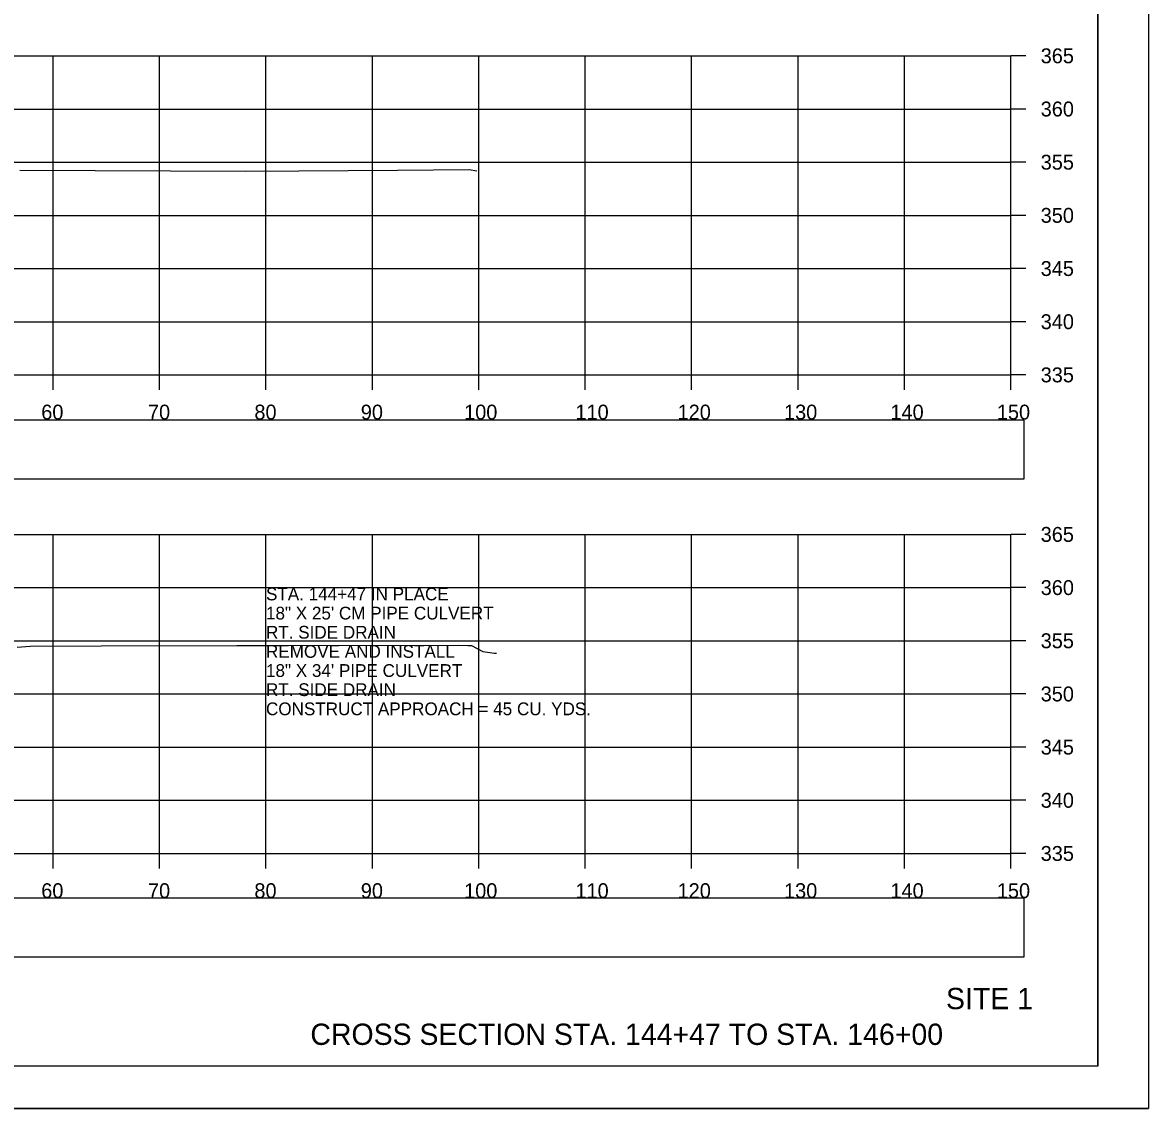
# Model space of a CAD drawing. Extents: x 1376273 to 1384221, y 378927 to 384592.
# Drawn here: x 1377114.9 to 1377220.7, y 382671.9 to 382774 of the extents above; entities that cross this region are included whole.
import ezdxf

# ---------------------------------------------------------------- set-up
doc = ezdxf.new("R2010")
doc.units = 0
for name, color, linetype in [('R_Axis', 7, 'Continuous'), ('R_Axis Annot', 7, 'Continuous'), ('R_Border', 7, 'Continuous'), ('R_Draft', 7, 'Continuous'), ('R_Drive', 7, 'Continuous'), ('R_Exist Surface', 7, 'Continuous'), ('R_Grid', 7, 'Continuous'), ('R_No Plot', 7, 'Continuous')]:
    doc.layers.add(name, color=color, linetype=linetype)

msp = doc.modelspace()

# ---------------------------------------------------------------- linework, layer by layer
at = {"layer": 'R_Axis'}
for p, q in [((1377207.77, 382740.87), (1377207.77, 382770.87)), ((1377209.17, 382770.87), (1377207.77, 382770.87)), ((1377209.17, 382765.87), (1377207.77, 382765.87)), ((1377209.17, 382760.87), (1377207.77, 382760.87)), ((1377209.17, 382755.87), (1377207.77, 382755.87)), ((1377209.17, 382750.87), (1377207.77, 382750.87)), ((1377209.17, 382745.87), (1377207.77, 382745.87)), ((1376907.77, 382740.87), (1377207.77, 382740.87)), ((1377117.77, 382739.47), (1377117.77, 382740.87)), ((1377127.77, 382739.47), (1377127.77, 382740.87)), ((1377137.77, 382739.47), (1377137.77, 382740.87)), ((1377147.77, 382739.47), (1377147.77, 382740.87)), ((1377157.77, 382739.47), (1377157.77, 382740.87)), ((1377167.77, 382739.47), (1377167.77, 382740.87)), ((1377177.77, 382739.47), (1377177.77, 382740.87)), ((1377187.77, 382739.47), (1377187.77, 382740.87)), ((1377197.77, 382739.47), (1377197.77, 382740.87)), ((1377207.77, 382739.47), (1377207.77, 382740.87)), ((1377209.17, 382740.87), (1377207.77, 382740.87)), ((1377207.77, 382695.87), (1377207.77, 382725.87)), ((1377209.17, 382725.87), (1377207.77, 382725.87)), ((1377209.17, 382720.87), (1377207.77, 382720.87)), ((1377209.17, 382715.87), (1377207.77, 382715.87)), ((1377209.17, 382710.87), (1377207.77, 382710.87)), ((1377209.17, 382705.87), (1377207.77, 382705.87)), ((1377209.17, 382700.87), (1377207.77, 382700.87)), ((1376907.77, 382695.87), (1377207.77, 382695.87)), ((1377117.77, 382694.47), (1377117.77, 382695.87)), ((1377127.77, 382694.47), (1377127.77, 382695.87)), ((1377137.77, 382694.47), (1377137.77, 382695.87)), ((1377147.77, 382694.47), (1377147.77, 382695.87)), ((1377157.77, 382694.47), (1377157.77, 382695.87)), ((1377167.77, 382694.47), (1377167.77, 382695.87)), ((1377177.77, 382694.47), (1377177.77, 382695.87)), ((1377187.77, 382694.47), (1377187.77, 382695.87)), ((1377197.77, 382694.47), (1377197.77, 382695.87)), ((1377207.77, 382694.47), (1377207.77, 382695.87)), ((1377209.17, 382695.87), (1377207.77, 382695.87))]:
    msp.add_line(p, q, dxfattribs=at)
at = {"layer": 'R_Axis Annot'}
for points in [[(1376907.2, 382731.09), (1377209.01, 382731.09), (1377209.01, 382736.62), (1376907.2, 382736.62)], [(1376907.2, 382686.14), (1377209.01, 382686.14), (1377209.01, 382691.66), (1376907.2, 382691.66)]]:
    msp.add_lwpolyline(points, close=True, dxfattribs=at)
at = {"layer": 'R_Border'}
for q in [(1377215.95, 382881.33), (1376899.77, 382675.87)]:
    msp.add_line((1377215.95, 382675.87), q, dxfattribs=at)
at = {"layer": 'R_Exist Surface'}
for points in [[(1377114.65, 382760.13), (1377128.81, 382760.06), (1377135.89, 382760.02), (1377140.85, 382760.06), (1377150.13, 382760.11), (1377156.86, 382760.18), (1377157.57, 382760.07)], [(1377114.4, 382715.26), (1377115.61, 382715.37), (1377122.29, 382715.39), (1377135.03, 382715.41), (1377139.66, 382715.43), (1377155.84, 382715.45), (1377156.74, 382715.44), (1377157.08, 382715.44), (1377158.16, 382714.85), (1377159.25, 382714.71), (1377159.43, 382714.69)]]:
    msp.add_lwpolyline(points, dxfattribs=at)
at = {"layer": 'R_Grid'}
for p, q in [((1376907.77, 382770.87), (1377207.77, 382770.87)), ((1376907.77, 382770.87), (1377207.77, 382770.87)), ((1377117.77, 382740.87), (1377117.77, 382770.87)), ((1377117.77, 382740.87), (1377117.77, 382770.87)), ((1377127.77, 382740.87), (1377127.77, 382770.87)), ((1377127.77, 382740.87), (1377127.77, 382770.87)), ((1377137.77, 382740.87), (1377137.77, 382770.87)), ((1377137.77, 382740.87), (1377137.77, 382770.87)), ((1377147.77, 382740.87), (1377147.77, 382770.87)), ((1377147.77, 382740.87), (1377147.77, 382770.87)), ((1377157.77, 382740.87), (1377157.77, 382770.87)), ((1377157.77, 382740.87), (1377157.77, 382770.87)), ((1377167.77, 382740.87), (1377167.77, 382770.87)), ((1377167.77, 382740.87), (1377167.77, 382770.87)), ((1377177.77, 382740.87), (1377177.77, 382770.87)), ((1377177.77, 382740.87), (1377177.77, 382770.87)), ((1377187.77, 382740.87), (1377187.77, 382770.87)), ((1377187.77, 382740.87), (1377187.77, 382770.87)), ((1377197.77, 382740.87), (1377197.77, 382770.87)), ((1377197.77, 382740.87), (1377197.77, 382770.87)), ((1377207.77, 382740.87), (1377207.77, 382770.87)), ((1377207.77, 382740.87), (1377207.77, 382770.87)), ((1376907.77, 382765.87), (1377207.77, 382765.87)), ((1376907.77, 382765.87), (1377207.77, 382765.87)), ((1376907.77, 382760.87), (1377207.77, 382760.87)), ((1376907.77, 382760.87), (1377207.77, 382760.87)), ((1376907.77, 382755.87), (1377207.77, 382755.87)), ((1376907.77, 382755.87), (1377207.77, 382755.87)), ((1376907.77, 382750.87), (1377207.77, 382750.87)), ((1376907.77, 382750.87), (1377207.77, 382750.87)), ((1376907.77, 382745.87), (1377207.77, 382745.87)), ((1376907.77, 382745.87), (1377207.77, 382745.87)), ((1376907.77, 382740.87), (1377207.77, 382740.87)), ((1376907.77, 382740.87), (1377207.77, 382740.87)), ((1376907.77, 382725.87), (1377207.77, 382725.87)), ((1376907.77, 382725.87), (1377207.77, 382725.87)), ((1377117.77, 382695.87), (1377117.77, 382725.87)), ((1377117.77, 382695.87), (1377117.77, 382725.87)), ((1377127.77, 382695.87), (1377127.77, 382725.87)), ((1377127.77, 382695.87), (1377127.77, 382725.87)), ((1377137.77, 382695.87), (1377137.77, 382725.87)), ((1377137.77, 382695.87), (1377137.77, 382725.87)), ((1377147.77, 382695.87), (1377147.77, 382725.87)), ((1377147.77, 382695.87), (1377147.77, 382725.87)), ((1377157.77, 382695.87), (1377157.77, 382725.87)), ((1377157.77, 382695.87), (1377157.77, 382725.87)), ((1377167.77, 382695.87), (1377167.77, 382725.87)), ((1377167.77, 382695.87), (1377167.77, 382725.87)), ((1377177.77, 382695.87), (1377177.77, 382725.87)), ((1377177.77, 382695.87), (1377177.77, 382725.87)), ((1377187.77, 382695.87), (1377187.77, 382725.87)), ((1377187.77, 382695.87), (1377187.77, 382725.87)), ((1377197.77, 382695.87), (1377197.77, 382725.87)), ((1377197.77, 382695.87), (1377197.77, 382725.87)), ((1377207.77, 382695.87), (1377207.77, 382725.87)), ((1377207.77, 382695.87), (1377207.77, 382725.87)), ((1376907.77, 382720.87), (1377207.77, 382720.87)), ((1376907.77, 382720.87), (1377207.77, 382720.87)), ((1376907.77, 382715.87), (1377207.77, 382715.87)), ((1376907.77, 382715.87), (1377207.77, 382715.87)), ((1376907.77, 382710.87), (1377207.77, 382710.87)), ((1376907.77, 382710.87), (1377207.77, 382710.87)), ((1376907.77, 382705.87), (1377207.77, 382705.87)), ((1376907.77, 382705.87), (1377207.77, 382705.87)), ((1376907.77, 382700.87), (1377207.77, 382700.87)), ((1376907.77, 382700.87), (1377207.77, 382700.87)), ((1376907.77, 382695.87), (1377207.77, 382695.87)), ((1376907.77, 382695.87), (1377207.77, 382695.87))]:
    msp.add_line(p, q, dxfattribs=at)
at = {"layer": 'R_No Plot'}
msp.add_line((1376887.37, 382671.9), (1377220.7, 382671.9), dxfattribs=at)
for points in [[(1376887.36, 382885.23), (1377220.7, 382885.23), (1377220.7, 382671.89), (1376887.36, 382671.89)], [(1377133.69, 382881.33), (1377133.69, 382871.45), (1377169.42, 382871.45), (1377169.42, 382868.53), (1377192.62, 382868.53), (1377192.62, 382844.2), (1377215.95, 382844.2), (1377215.95, 382675.87), (1376899.77, 382675.87), (1376899.77, 382881.33)]]:
    msp.add_lwpolyline(points, close=True, dxfattribs=at)

# ---------------------------------------------------------------- texts
at = {"layer": 'R_Axis Annot'}
for s, p in [('365', (1377210.57, 382770.17)), ('360', (1377210.57, 382765.17)), ('355', (1377210.57, 382760.17)), ('350', (1377210.57, 382755.17)), ('345', (1377210.57, 382750.17)), ('340', (1377210.57, 382745.17)), ('335', (1377210.57, 382740.17)), ('60', (1377116.65, 382736.67)), ('70', (1377126.68, 382736.67)), ('80', (1377136.68, 382736.67)), ('90', (1377146.68, 382736.67)), ('100', (1377156.39, 382736.67)), ('110', (1377166.85, 382736.67)), ('120', (1377176.45, 382736.67)), ('130', (1377186.45, 382736.67)), ('140', (1377196.45, 382736.67)), ('150', (1377206.45, 382736.67)), ('365', (1377210.57, 382725.17)), ('360', (1377210.57, 382720.17)), ('355', (1377210.57, 382715.17)), ('350', (1377210.57, 382710.17)), ('345', (1377210.57, 382705.17)), ('340', (1377210.57, 382700.17)), ('335', (1377210.57, 382695.17)), ('60', (1377116.65, 382691.67)), ('70', (1377126.68, 382691.67)), ('80', (1377136.68, 382691.67)), ('90', (1377146.68, 382691.67)), ('100', (1377156.39, 382691.67)), ('110', (1377166.85, 382691.67)), ('120', (1377176.45, 382691.67)), ('130', (1377186.45, 382691.67)), ('140', (1377196.45, 382691.67)), ('150', (1377206.45, 382691.67))]:
    msp.add_text(s, height=1.4, dxfattribs=at).set_placement(p)
at = {"layer": 'R_Draft'}
for s, p in [('SITE 1', (1377201.67, 382681.23)), ('CROSS SECTION STA. 144+47 TO STA. 146+00', (1377141.94, 382677.87))]:
    msp.add_text(s, height=2, dxfattribs=at).set_placement(p)
at = {"layer": 'R_Drive'}
for s, p in [('STA. 144+47 IN PLACE', (1377137.77, 382719.67)), ('18" X 25\' CM PIPE CULVERT', (1377137.77, 382717.87)), ('RT. SIDE DRAIN', (1377137.77, 382716.07)), ('REMOVE AND INSTALL', (1377137.77, 382714.27)), ('18" X 34\' PIPE CULVERT', (1377137.77, 382712.47)), ('RT. SIDE DRAIN', (1377137.77, 382710.67)), ('CONSTRUCT APPROACH = 45 CU. YDS.', (1377137.77, 382708.87))]:
    msp.add_text(s, height=1.2, dxfattribs=at).set_placement(p)

doc.saveas('drawing.dxf')
